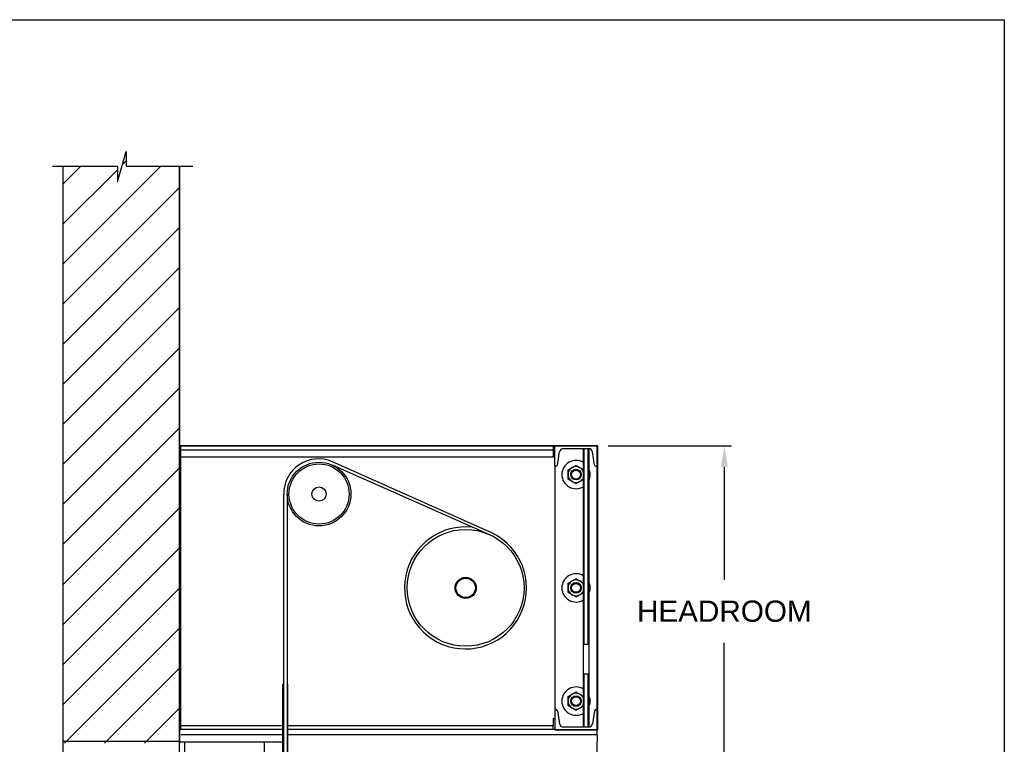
# Model space of a CAD drawing. Header units: inches. Extents: x 144.9 to 238.4, y 214.8 to 247.7.
# Tile 331 of 405: x 210.7 to 215, y 224.3 to 227.5. Entities that reach past the tile are written whole.
import ezdxf

# ---------------------------------------------------------------- set-up
doc = ezdxf.new("R2010")
doc.units = ezdxf.units.IN
doc.header["$LTSCALE"] = 0.25
doc.header["$MEASUREMENT"] = 0
doc.layers.add('ANNOTATIONS', color=1, linetype='Continuous')
doc.layers.add('MOTOR RH', color=7, linetype='Continuous')
doc.styles.add('ARIAL', font='arial.ttf', dxfattribs={"height": 0.09375})
doc.dimstyles.new('STANDARD$0', dxfattribs={"dimtxt": 0.09375, "dimasz": 0.09375, "dimexe": 0.03125, "dimexo": 0.046875, "dimgap": 0.09, "dimtad": 0, "dimtih": 1, "dimtoh": 1, "dimdec": 4, "dimzin": 0, "dimdsep": 46, "dimtxsty": 'ARIAL', "dimcen": 0.09, "dimadec": 0, "dimazin": 0, "dimtfac": 1, "dimtdec": 4, "dimtofl": 0, "dimtmove": 0, "dimatfit": 1, "dimfxl": 1, "dimtolj": 1, "dimtzin": 0, "dimarcsym": 0})

# ---------------------------------------------------------------- blocks, each defined once
blk = doc.blocks.new('*D128')
at = {"layer": 'ANNOTATIONS', "color": 0, "lineweight": -2, "transparency": 16777216}
for p, q in [((213.2644, 225.6129), (213.8077, 225.6129)), ((213.7765, 225.5192), (213.7765, 225.0209)), ((213.7765, 224.2456), (213.7765, 224.7439)), ((213.4955, 224.1518), (213.8077, 224.1518))]:
    blk.add_line(p, q, dxfattribs=at)
at = {"layer": 'ANNOTATIONS', "color": 0, "transparency": 16777216}
for points in [[(213.7608, 225.5192), (213.7921, 225.5192), (213.7765, 225.6129)], [(213.7608, 224.2456), (213.7921, 224.2456), (213.7765, 224.1518)]]:
    blk.add_solid(points, dxfattribs=at)
at = {"layer": 'defpoints', "color": 0, "transparency": 16777216}
for p in [(213.2175, 225.6129), (213.7765, 225.6129), (213.4486, 224.1518)]:
    blk.add_point(p, dxfattribs=at)
at = {"layer": 'ANNOTATIONS', "color": 0, "transparency": 16777216, "insert": (213.7765, 224.8824), "char_height": 0.09375, "attachment_point": 5, "style": 'ARIAL'}
blk.add_mtext('\\A1;HEADROOM ', dxfattribs=at)

msp = doc.modelspace()

# ---------------------------------------------------------------- hatches: boundary and pattern name
at = {"layer": 'MOTOR RH'}
h = msp.add_hatch(dxfattribs=at)
h.set_pattern_fill('ANSI31', color=256, style=0)
h.set_pattern_definition([(45, (-14.16996, 1.74169), (-0.08838835, 0.08838835), [])])
edge = h.paths.add_edge_path()
edge.add_line((210.85607, 226.84658), (210.85607, 224.30017))
edge.add_line((210.85607, 224.30017), (211.37169, 224.30017))
edge.add_line((211.37169, 226.84658), (211.37169, 224.30017))
edge = h.paths.add_edge_path()
edge.add_line((210.80968, 226.84658), (211.09678, 226.84658))
edge.add_line((211.09678, 226.84658), (211.09678, 226.77788))
edge.add_line((211.09678, 226.77788), (211.1352, 226.91124))
edge.add_line((211.1352, 226.91124), (211.1352, 226.84658))
edge.add_line((211.1352, 226.84658), (211.43039, 226.84658))
at = {"layer": 'MOTOR RH', "linetype": 'Continuous'}
h = msp.add_hatch(dxfattribs=at)
h.set_pattern_fill('ANSI32', color=256, style=0)
h.set_pattern_definition([(45, (208.26792, 211.34623), (-0.265165, 0.265165), []), (45, (208.4447, 211.34623), (-0.265165, 0.265165), [])])
edge = h.paths.add_edge_path(flags=0)
edge.add_line((213.21544, 224.36088), (213.02794, 224.36088))
edge.add_line((213.02794, 224.36088), (213.02794, 224.35882))
edge.add_line((213.02794, 224.35882), (213.21544, 224.35882))
edge.add_arc((213.21544, 224.36088), 0.00206, 270, 360)
edge.add_line((213.2175, 224.36088), (213.2175, 225.61088))
edge.add_arc((213.21544, 225.61088), 0.00206, 0, 90)
edge.add_line((213.21544, 225.61294), (211.37375, 225.61294))
edge.add_arc((211.37375, 225.61088), 0.00206, 90, 180)
edge.add_line((211.37169, 225.61088), (211.37169, 225.50356))
edge.add_line((211.37169, 225.50356), (211.37375, 225.50356))
edge.add_line((211.37375, 225.50356), (211.37375, 225.61088))
edge.add_line((211.37375, 225.61088), (213.21544, 225.61088))
edge.add_line((213.21544, 225.61088), (213.21544, 224.36088))

# ---------------------------------------------------------------- linework, layer by layer
at = {"layer": 'defpoints'}
msp.add_lwpolyline([(215.01267, 214.75854), (194.25216, 214.75854), (194.25216, 227.49365), (215.01267, 227.49365)], close=True, dxfattribs=at)
at = {"layer": 'MOTOR RH'}
for p, q in [((211.09678, 226.77788), (211.1352, 226.91124)), ((211.1352, 226.91124), (211.1352, 226.84658)), ((210.80968, 226.84658), (211.09678, 226.84658)), ((210.85607, 226.84658), (210.85607, 220.30619)), ((210.85607, 226.84658), (210.85607, 224.30017)), ((211.09678, 226.84658), (211.09678, 226.77788)), ((211.1352, 226.84658), (211.43039, 226.84658)), ((211.37169, 220.30619), (211.37169, 226.84658)), ((211.37169, 226.84658), (211.37169, 224.30017))]:
    msp.add_line(p, q, dxfattribs=at)
at = {"layer": 'MOTOR RH', "linetype": 'Continuous'}
for p, q in [((213.21544, 225.61294), (211.37375, 225.61294)), ((213.21544, 225.61088), (211.37375, 225.61088)), ((211.37375, 225.61088), (211.37375, 225.50356)), ((211.3756, 225.61088), (211.3756, 225.59526)), ((211.3756, 225.59526), (213.02013, 225.59526)), ((211.3756, 225.59526), (211.3756, 225.56401)), ((213.02013, 225.61088), (213.02013, 225.59526)), ((213.02013, 225.59526), (213.02013, 225.56401)), ((213.02794, 225.52276), (213.02794, 225.61088)), ((213.21544, 225.61088), (213.02794, 225.61088)), ((213.03941, 225.52798), (213.04911, 225.58615)), ((213.06576, 225.60026), (213.17762, 225.60026)), ((213.15419, 224.7346), (213.15419, 225.60026)), ((213.15575, 225.60026), (213.15575, 224.73681)), ((213.17606, 224.73681), (213.17606, 225.60026)), ((213.17762, 225.60026), (213.17762, 224.7346)), ((213.20397, 225.52798), (213.19427, 225.58615)), ((213.21544, 224.36088), (213.21544, 225.61088)), ((213.21544, 225.52276), (213.21544, 225.61088)), ((213.2175, 224.36088), (213.2175, 225.61088)), ((211.3756, 225.56401), (213.02013, 225.56401)), ((211.3756, 225.56401), (211.3756, 224.40776)), ((212.75361, 225.22703), (212.04598, 225.54241)), ((213.02794, 225.56401), (213.02013, 225.56401)), ((212.75722, 225.21259), (212.04673, 225.52746)), ((213.03325, 225.52276), (213.02794, 225.52276)), ((213.02794, 225.52276), (213.02794, 224.44901)), ((213.21013, 225.52276), (213.21544, 225.52276)), ((211.83107, 220.45874), (211.83106, 225.4)), ((211.84668, 225.4), (211.84669, 220.45874)), ((213.15419, 224.60644), (213.15419, 224.7346)), ((213.15575, 224.73681), (213.17606, 224.73681)), ((213.17762, 224.7346), (213.17762, 224.60644)), ((213.15419, 224.37151), (213.15419, 224.60644)), ((213.17606, 224.60423), (213.15575, 224.60423)), ((213.15575, 224.60423), (213.15575, 224.37151)), ((213.17606, 224.37151), (213.17606, 224.60423)), ((213.17762, 224.60644), (213.17762, 224.37151)), ((211.83107, 224.5603), (211.82794, 224.5603)), ((211.82794, 220.92749), (211.82794, 224.5603)), ((211.84982, 224.5603), (211.84669, 224.5603)), ((211.84982, 220.92749), (211.84982, 224.5603)), ((213.03325, 224.44901), (213.02794, 224.44901)), ((213.02794, 224.44901), (213.02794, 224.36088)), ((213.03941, 224.44378), (213.04911, 224.38561)), ((213.20397, 224.44378), (213.19427, 224.38561)), ((213.21013, 224.44901), (213.21544, 224.44901)), ((213.21544, 224.44901), (213.21544, 224.36088)), ((211.3756, 224.40776), (211.3756, 224.37651)), ((213.02013, 224.40776), (213.02013, 224.37651)), ((213.02794, 224.40776), (213.02013, 224.40776)), ((211.83107, 224.37651), (211.3756, 224.37651)), ((211.3756, 224.37651), (211.3756, 224.36088)), ((211.83107, 224.36088), (211.3756, 224.36088)), ((211.83107, 224.36088), (211.3756, 224.36088)), ((213.02013, 224.37651), (211.84669, 224.37651)), ((211.91603, 224.36088), (211.84669, 224.36088)), ((213.02013, 224.36088), (211.84669, 224.36088)), ((213.02794, 224.36088), (211.93326, 224.36088)), ((213.02013, 224.36088), (213.02013, 224.37651)), ((213.02794, 224.36088), (213.02794, 224.35882)), ((213.02794, 224.36088), (213.21544, 224.36088)), ((213.02794, 224.35882), (213.21544, 224.35882)), ((213.17762, 224.37151), (213.06576, 224.37151)), ((213.21544, 224.33744), (213.21544, 224.35882)), ((211.83107, 224.33744), (211.37694, 224.33744)), ((213.21544, 224.33744), (211.84669, 224.33744)), ((213.21544, 224.33744), (213.21544, 224.30619)), ((210.85607, 224.30881), (211.37169, 224.30881)), ((211.37169, 224.30619), (211.39513, 224.30619)), ((211.39513, 220.30619), (211.39513, 224.30619)), ((211.39513, 224.30619), (211.42638, 224.30619)), ((211.42638, 224.30619), (211.72325, 224.30619)), ((211.72325, 224.30619), (211.74669, 224.30619)), ((211.74669, 224.30619), (211.82794, 224.30619)), ((211.74669, 220.62266), (211.74669, 224.30619)), ((213.21544, 224.23588), (213.21544, 224.30619))]:
    msp.add_line(p, q, dxfattribs=at)
for centre, radius in [((211.98731, 225.4), 0.14062), ((211.98731, 225.4), 0.13281), ((213.12169, 225.48588), 0.02344), ((213.12169, 225.48588), 0.02051), ((213.12169, 225.48588), 0.01972), ((211.98731, 225.4), 0.03125), ((212.63439, 224.98588), 0.25781), ((212.63439, 224.98588), 0.04681), ((212.63439, 224.98588), 0.04291), ((213.12169, 224.98588), 0.02344), ((213.12169, 224.98588), 0.02051), ((213.12169, 224.98588), 0.01972), ((213.12169, 224.48588), 0.02344), ((213.12169, 224.48588), 0.02051), ((213.12169, 224.48588), 0.01972)]:
    msp.add_circle(centre, radius, dxfattribs=at)
for centre, radius, start, end in [((211.37375, 225.61088), 0.00206, 90, 180), ((213.06576, 225.58338), 0.01688, 90, 170.537), ((213.17762, 225.58338), 0.01688, 9.463, 90), ((213.21544, 225.61088), 0.00206, 0, 90), ((211.9847, 225.4015), 0.15365, 66.49786, 180.57999), ((213.12169, 225.48588), 0.0625, 58.67194, 180), ((213.03325, 225.52901), 0.00625, 270, 350.537), ((213.12169, 225.48588), 0.0625, 180, 301.32806), ((213.12169, 225.48588), 0.03516, 120, 180), ((213.12169, 225.48588), 0.03516, 180, 240), ((213.12169, 225.48588), 0.03516, 60, 120), ((213.12169, 225.48588), 0.03516, 22.43194, 60), ((213.12169, 225.48588), 0.0625, 333.50041, 26.49959), ((213.21013, 225.52901), 0.00625, 189.463, 270), ((213.12169, 225.48588), 0.03516, 240, 300), ((213.12169, 225.48588), 0.03516, 300, 337.56806), ((212.63381, 224.98574), 0.26939, 83.26076, 63.59472), ((213.12169, 224.98588), 0.0625, 58.67194, 180), ((213.12169, 224.98588), 0.03516, 120, 180), ((213.12169, 224.98588), 0.03516, 60, 120), ((213.12169, 224.98588), 0.03516, 22.43194, 60), ((213.12169, 224.98588), 0.0625, 333.50041, 26.49959), ((213.12169, 224.98588), 0.0625, 180, 301.32806), ((213.12169, 224.98588), 0.03516, 180, 240), ((213.12169, 224.98588), 0.03516, 300, 337.56806), ((213.12169, 224.98588), 0.03516, 240, 300), ((213.12169, 224.48588), 0.0625, 58.67194, 180), ((213.12169, 224.48588), 0.0625, 180, 301.32806), ((213.12169, 224.48588), 0.03516, 120, 180), ((213.12169, 224.48588), 0.03516, 180, 240), ((213.12169, 224.48588), 0.03516, 60, 120), ((213.12169, 224.48588), 0.03516, 22.43194, 60), ((213.12169, 224.48588), 0.0625, 333.50041, 26.49959), ((213.03325, 224.44276), 0.00625, 9.463, 90), ((213.12169, 224.48588), 0.03516, 240, 300), ((213.12169, 224.48588), 0.03516, 300, 337.56806), ((213.21013, 224.44276), 0.00625, 90, 170.537), ((213.06576, 224.38838), 0.01688, 189.463, 270), ((213.17762, 224.38838), 0.01688, 270, 350.537), ((213.21544, 224.36088), 0.00206, 270, 0)]:
    msp.add_arc(centre, radius, start, end, dxfattribs=at)
for centre, start_param, end_param in [((213.15575, 224.7346), 3.1415927, 4.712389), ((213.17606, 224.7346), 1.5707963, 3.1415927), ((213.15575, 224.60644), 4.712389, 6.2831853), ((213.17606, 224.60644), 0, 1.5707963)]:
    msp.add_ellipse(centre, major_axis=(0, -0.00221), ratio=0.7071068, start_param=start_param, end_param=end_param, dxfattribs=at)
for points, knots in [([(213.08653, 225.50618), (213.08927, 225.50776), (213.09483, 225.51097), (213.10091, 225.51448), (213.10403, 225.51628), (213.10411, 225.51633)], [0, 0, 0, 0, 0.484338, 0.9863257, 1, 1, 1, 1]), ([(213.08653, 225.48588), (213.08653, 225.48635), (213.08653, 225.48939), (213.08653, 225.49506), (213.08653, 225.50133), (213.08653, 225.50498), (213.08653, 225.50618)], [0, 0, 0, 0, 0.0665323, 0.4352828, 0.8145518, 1, 1, 1, 1]), ([(213.08653, 225.46558), (213.08653, 225.4673), (213.08653, 225.47137), (213.08653, 225.47814), (213.08653, 225.48328), (213.08653, 225.48588)], [0, 0, 0, 0, 0.2654589, 0.6280767, 1, 1, 1, 1]), ([(213.10411, 225.51633), (213.10657, 225.51775), (213.11158, 225.52064), (213.11741, 225.524), (213.12073, 225.52592), (213.12169, 225.52648)], [0, 0, 0, 0, 0.4062928, 0.8272669, 1, 1, 1, 1]), ([(213.12169, 225.52648), (213.12442, 225.5249), (213.12999, 225.52168), (213.13607, 225.51817), (213.13919, 225.51637), (213.13927, 225.51633)], [0, 0, 0, 0, 0.4843447, 0.9863274, 1, 1, 1, 1]), ([(213.13927, 225.51633), (213.14173, 225.51491), (213.14673, 225.51202), (213.15166, 225.50917), (213.1541, 225.50776), (213.15419, 225.50771)], [0, 0, 0, 0, 0.4825542, 0.9825455, 1, 1, 1, 1]), ([(213.10411, 225.45543), (213.10165, 225.45685), (213.09664, 225.45975), (213.09082, 225.46311), (213.0875, 225.46503), (213.08653, 225.46558)], [0, 0, 0, 0, 0.4062921, 0.8272656, 1, 1, 1, 1]), ([(213.12169, 225.44529), (213.11896, 225.44686), (213.11339, 225.45008), (213.10731, 225.45359), (213.1042, 225.45539), (213.10411, 225.45543)], [0, 0, 0, 0, 0.4843447, 0.9863274, 1, 1, 1, 1]), ([(213.13927, 225.45543), (213.13681, 225.45401), (213.1318, 225.45112), (213.12597, 225.44776), (213.12266, 225.44584), (213.12169, 225.44529)], [0, 0, 0, 0, 0.4062928, 0.8272669, 1, 1, 1, 1]), ([(213.15419, 225.46405), (213.15233, 225.46297), (213.14762, 225.46026), (213.14247, 225.45728), (213.13935, 225.45548), (213.13927, 225.45543)], [0, 0, 0, 0, 0.3896286, 0.9838142, 1, 1, 1, 1]), ([(213.08653, 225.00618), (213.08927, 225.00776), (213.09483, 225.01097), (213.10091, 225.01448), (213.10403, 225.01628), (213.10411, 225.01633)], [0, 0, 0, 0, 0.4843388, 0.9863274, 1, 1, 1, 1]), ([(213.10411, 225.01633), (213.10657, 225.01775), (213.11158, 225.02064), (213.11741, 225.024), (213.12073, 225.02592), (213.12169, 225.02648)], [0, 0, 0, 0, 0.4062921, 0.8272656, 1, 1, 1, 1]), ([(213.12169, 225.02648), (213.12442, 225.0249), (213.12999, 225.02168), (213.13607, 225.01817), (213.13919, 225.01637), (213.13927, 225.01633)], [0, 0, 0, 0, 0.4843438, 0.9863257, 1, 1, 1, 1]), ([(213.13927, 225.01633), (213.14173, 225.01491), (213.14673, 225.01202), (213.15166, 225.00917), (213.1541, 225.00776), (213.15419, 225.00771)], [0, 0, 0, 0, 0.4825542, 0.9825455, 1, 1, 1, 1]), ([(213.08653, 224.98588), (213.08653, 224.98634), (213.08653, 224.98939), (213.08653, 224.99506), (213.08653, 225.00133), (213.08653, 225.00498), (213.08653, 225.00618)], [0, 0, 0, 0, 0.0665321, 0.4352848, 0.8145492, 1, 1, 1, 1]), ([(213.08653, 224.96558), (213.08653, 224.9673), (213.08653, 224.97137), (213.08653, 224.97814), (213.08653, 224.98328), (213.08653, 224.98588)], [0, 0, 0, 0, 0.2654622, 0.6280801, 1, 1, 1, 1]), ([(213.10411, 224.95543), (213.10165, 224.95685), (213.09664, 224.95975), (213.09082, 224.96311), (213.0875, 224.96503), (213.08653, 224.96558)], [0, 0, 0, 0, 0.4062928, 0.8272669, 1, 1, 1, 1]), ([(213.15419, 224.96405), (213.15233, 224.96297), (213.14762, 224.96026), (213.14247, 224.95728), (213.13935, 224.95548), (213.13927, 224.95543)], [0, 0, 0, 0, 0.3896306, 0.9838162, 1, 1, 1, 1]), ([(213.12169, 224.94529), (213.11896, 224.94686), (213.11339, 224.95008), (213.10731, 224.95359), (213.1042, 224.95539), (213.10411, 224.95543)], [0, 0, 0, 0, 0.4843438, 0.9863257, 1, 1, 1, 1]), ([(213.13927, 224.95543), (213.13681, 224.95401), (213.1318, 224.95112), (213.12597, 224.94776), (213.12266, 224.94584), (213.12169, 224.94529)], [0, 0, 0, 0, 0.4062921, 0.8272672, 1, 1, 1, 1]), ([(213.08653, 224.50618), (213.08927, 224.50776), (213.09483, 224.51097), (213.10091, 224.51448), (213.10403, 224.51628), (213.10411, 224.51633)], [0, 0, 0, 0, 0.4843384, 0.9863265, 1, 1, 1, 1]), ([(213.08653, 224.48588), (213.08653, 224.48634), (213.08653, 224.48939), (213.08653, 224.49506), (213.08653, 224.50133), (213.08653, 224.50498), (213.08653, 224.50618)], [0, 0, 0, 0, 0.0665313, 0.4352843, 0.8145498, 1, 1, 1, 1]), ([(213.08653, 224.46558), (213.08653, 224.4673), (213.08653, 224.47137), (213.08653, 224.47814), (213.08653, 224.48328), (213.08653, 224.48588)], [0, 0, 0, 0, 0.2654605, 0.6280792, 1, 1, 1, 1]), ([(213.10411, 224.51633), (213.10657, 224.51775), (213.11158, 224.52064), (213.11741, 224.524), (213.12073, 224.52592), (213.12169, 224.52648)], [0, 0, 0, 0, 0.4062924, 0.8272666, 1, 1, 1, 1]), ([(213.12169, 224.52648), (213.12442, 224.5249), (213.12999, 224.52168), (213.13607, 224.51817), (213.13919, 224.51637), (213.13927, 224.51633)], [0, 0, 0, 0, 0.4843443, 0.986327, 1, 1, 1, 1]), ([(213.13927, 224.51633), (213.14173, 224.51491), (213.14673, 224.51202), (213.15166, 224.50917), (213.1541, 224.50776), (213.15419, 224.50771)], [0, 0, 0, 0, 0.4825542, 0.982546, 1, 1, 1, 1]), ([(213.10411, 224.45543), (213.10165, 224.45685), (213.09664, 224.45975), (213.09082, 224.46311), (213.0875, 224.46503), (213.08653, 224.46558)], [0, 0, 0, 0, 0.4062925, 0.8272666, 1, 1, 1, 1]), ([(213.12169, 224.44529), (213.11896, 224.44686), (213.11339, 224.45008), (213.10731, 224.45359), (213.1042, 224.45539), (213.10411, 224.45543)], [0, 0, 0, 0, 0.484344, 0.9863265, 1, 1, 1, 1]), ([(213.13927, 224.45543), (213.13681, 224.45401), (213.1318, 224.45112), (213.12597, 224.44776), (213.12266, 224.44584), (213.12169, 224.44529)], [0, 0, 0, 0, 0.4062926, 0.8272666, 1, 1, 1, 1]), ([(213.15419, 224.46405), (213.15233, 224.46297), (213.14762, 224.46026), (213.14247, 224.45728), (213.13935, 224.45548), (213.13927, 224.45543)], [0, 0, 0, 0, 0.3896297, 0.9838155, 1, 1, 1, 1])]:
    msp.add_open_spline(points, degree=3, knots=knots, dxfattribs=at)

# ---------------------------------------------------------------- dimensions: what is measured, and where the dimension line sits
at = {"layer": 'ANNOTATIONS'}
dim = msp.add_linear_dim(base=(213.77647, 225.61294), p1=(213.44858, 224.15183), p2=(213.2175, 225.61294), angle=90, text='HEADROOM ', dimstyle='STANDARD$0', dxfattribs=at)
dim.commit()
dim.dimension.update_dxf_attribs({"geometry": '*D128', "text_midpoint": (213.77647, 224.88238), "dimtype": 160})

doc.saveas('drawing.dxf')
